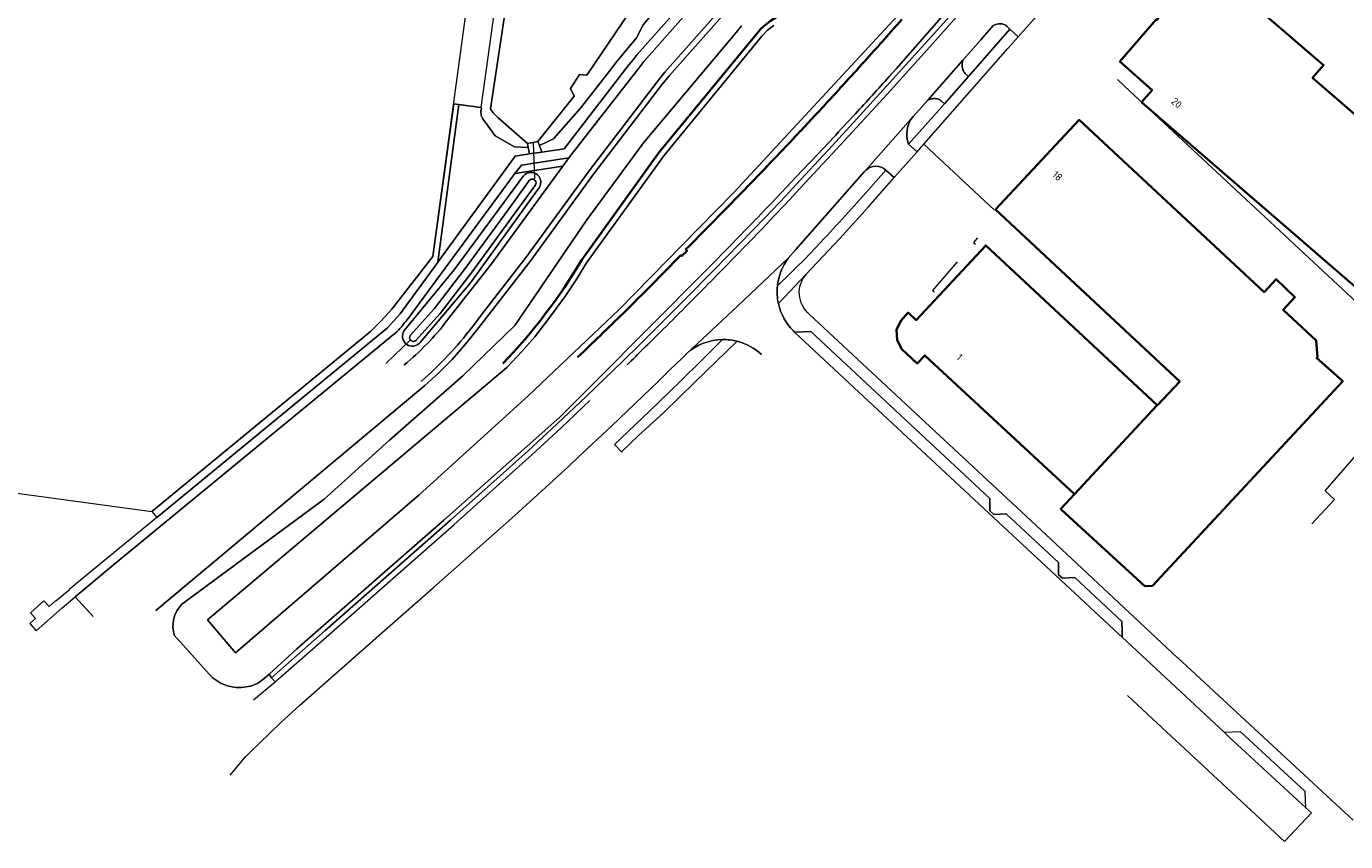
# Model space of a CAD drawing. Extents: x 150256 to 156914, y 461459 to 469481.
# Tile 691 of 731: x 154862 to 155099, y 467584 to 467731. Entities that reach past the tile are written whole.
import ezdxf
from ezdxf.enums import TextEntityAlignment as Align

# ---------------------------------------------------------------- set-up
doc = ezdxf.new("R2010")
doc.units = 0
doc.header["$LTSCALE"] = 0.75
for name, color, linetype, lineweight in [('B-RO-GK-BESCHOEIING-G', 251, 'GK-BESCHOEIING', 35), ('B-RO-GR-GROENVOORZIENING-GV', 251, 'CONTINUOUS', 18), ('B-RO-GR-HAAG-GV', 251, 'CONTINUOUS', 13), ('B-RO-IE-TERREINAFSCHEIDING_KUNSTMATIG_HEKWERK-G', 251, 'IE-TERREINAFSCHEIDING-KUNSTMATIG', 18), ('B-RO-IE-TERREINAFSCHEIDING_KUNSTMATIG_MUUR-G', 251, 'IE-TERREINAFSCHEIDING-KUNSTMATIG-DICHT', 18), ('B-RO-KW-KUNSTWERK_DUIKER-G', 251, 'CONTINUOUS', 18), ('B-RO-OG-BEBOUWING-GV', 6, 'CONTINUOUS', 35), ('B-RO-OG-BEBOUWING-T18', 1, 'CONTINUOUS', 18), ('B-RO-OG-TERREIN_CULTUURSCHEIDING-GV', 251, 'CONTINUOUS', 18), ('B-RO-OG-WATER_GREPPEL-GV', 251, 'CONTINUOUS', 18), ('B-RO-OG-WATER_MEER-GV', 251, 'CONTINUOUS', 18), ('B-RO-OG-WATER_SLOOT-GV', 251, 'CONTINUOUS', 18), ('B-RO-VH-VERHARDING_ASFALT-GV', 251, 'CONTINUOUS', 18), ('B-RO-VH-VERHARDING_BETONSTRAATSTEEN-GV', 251, 'CONTINUOUS', 18), ('B-RO-VH-VERHARDING_TEGEL-GV', 251, 'CONTINUOUS', 18)]:
    doc.layers.add(name, color=color, linetype=linetype, lineweight=lineweight)
doc.styles.add('NLCS-ISO-M200-T18', font='NLCS-ISO.ttf', dxfattribs={"height": 360})
doc.linetypes.add('GK-BESCHOEIING', pattern='A,30,-5,[1,NLCS.SHX,S=1,R=0,X=0,Y=0],-5', length=40)
doc.linetypes.add('IE-TERREINAFSCHEIDING-KUNSTMATIG', pattern='A,4,[82,NLCS.SHX,S=0.75,R=90,X=0,Y=0],4,-2', length=10)
doc.linetypes.add('IE-TERREINAFSCHEIDING-KUNSTMATIG-DICHT', pattern='A,8,-1,[82,NLCS.SHX,S=0.75,R=90,X=0,Y=0],-1', length=10)

msp = doc.modelspace()

# ---------------------------------------------------------------- linework, layer by layer
at = {"layer": 'B-RO-GK-BESCHOEIING-G'}
for points in [[(154998.198, 467733.034, 0.1270262), (154993.132, 467729.513)], [(154998.198, 467733.034, 0.1270262), (154993.132, 467729.513)], [(155012.763, 467724.837, 0.0028814), (155018.973, 467731.811)], [(155012.763, 467724.837, 0.0028814), (155018.973, 467731.811)], [(155005.244, 467716.583, 0.0029822), (155012.763, 467724.837)], [(155005.244, 467716.583, 0.0029822), (155012.763, 467724.837)], [(155000, 467710.954, 0.0028508), (155005.244, 467716.583)], [(155000, 467710.954, 0.0028508), (155005.244, 467716.583)], [(154989.581, 467700.077, 0.0034887), (154998.847, 467709.733)], [(154989.581, 467700.077, 0.0034887), (154998.847, 467709.733)], [(154980.186, 467690.547, 0.0035397), (154989.581, 467700.077)], [(154980.186, 467690.547, 0.0035397), (154989.581, 467700.077)], [(154947.451, 467670.114, 0.0564407), (154961.603, 467688.721)], [(154947.451, 467670.114, 0.0564407), (154961.603, 467688.721)], [(154974.207, 467684.313, 0.0042326), (154979.334, 467689.586)], [(154974.207, 467684.313, 0.0042326), (154979.334, 467689.586)], [(154968.995, 467679.124, 0.004134), (154974.207, 467684.313)], [(154968.995, 467679.124, 0.004134), (154974.207, 467684.313)], [(154960.844, 467671.265, 0.0039984), (154968.995, 467679.124)], [(154960.844, 467671.265, 0.0039984), (154968.995, 467679.124)]]:
    msp.add_lwpolyline(points, format="xyb", dxfattribs=at)
for points in [[(154961.603, 467688.721), (154975.494, 467708.008), (154993.132, 467729.513)], [(154961.603, 467688.721), (154975.494, 467708.008), (154993.132, 467729.513)], [(154998.847, 467709.733), (155000, 467710.954)], [(154998.847, 467709.733), (155000, 467710.954)], [(154961.513, 467688.594), (154961.603, 467688.721)], [(154961.513, 467688.594), (154961.603, 467688.721)], [(154979.334, 467689.586), (154979.558, 467689.431), (154980.467, 467690.352), (154980.186, 467690.547)], [(154979.334, 467689.586), (154979.558, 467689.431), (154980.467, 467690.352), (154980.186, 467690.547)]]:
    msp.add_lwpolyline(points, dxfattribs=at)
at = {"layer": 'B-RO-GR-GROENVOORZIENING-GV'}
msp.add_lwpolyline([(154885.363, 467642.508), (154926.721, 467676.522), (154927.884, 467677.756), (154929.013, 467679.021), (154935.164, 467687.459), (154935.769, 467688.289), (154939.566, 467716.577), (154938.623, 467716.706), (154934.896, 467689.305), (154927.5, 467679.891), (154925.61, 467677.768), (154923.677, 467675.894), (154884.492, 467643.564)], close=True, dxfattribs=at)
msp.add_lwpolyline([(154885.363, 467642.508), (154926.721, 467676.522), (154927.884, 467677.756), (154929.013, 467679.021), (154935.164, 467687.459), (154935.769, 467688.289), (154939.566, 467716.577), (154938.623, 467716.706), (154934.896, 467689.305), (154927.5, 467679.891), (154925.61, 467677.768), (154923.677, 467675.894), (154884.492, 467643.564)], close=True, dxfattribs=at)
at = {"layer": 'B-RO-GR-HAAG-GV'}
msp.add_lwpolyline([(154885.363, 467642.508), (154926.721, 467676.522), (154927.884, 467677.756), (154929.013, 467679.021), (154935.164, 467687.459), (154935.769, 467688.289), (154939.566, 467716.577), (154938.623, 467716.706), (154934.896, 467689.305), (154927.5, 467679.891), (154925.61, 467677.768), (154923.677, 467675.894), (154884.492, 467643.564)], close=True, dxfattribs=at)
msp.add_lwpolyline([(154885.363, 467642.508), (154926.721, 467676.522), (154927.884, 467677.756), (154929.013, 467679.021), (154935.164, 467687.459), (154935.769, 467688.289), (154939.566, 467716.577), (154938.623, 467716.706), (154934.896, 467689.305), (154927.5, 467679.891), (154925.61, 467677.768), (154923.677, 467675.894), (154884.492, 467643.564)], close=True, dxfattribs=at)
at = {"layer": 'B-RO-IE-TERREINAFSCHEIDING_KUNSTMATIG_HEKWERK-G'}
for points in [[(154846.506, 467653.103), (154850.095, 467648.259), (154884.492, 467643.564), (154923.677, 467675.894), (154925.61, 467677.768), (154927.5, 467679.891), (154934.896, 467689.305), (154944.034, 467756.485)], [(154846.506, 467653.103), (154850.095, 467648.259), (154884.492, 467643.564), (154923.677, 467675.894), (154925.61, 467677.768), (154927.5, 467679.891), (154934.896, 467689.305), (154944.034, 467756.485)], [(155092.53, 467641.398), (155096.602, 467645.757), (155094.875, 467647.269), (155113.671, 467668.86), (155059.845, 467718.959), (155057.655, 467721.045)], [(155092.53, 467641.398), (155096.602, 467645.757), (155094.875, 467647.269), (155113.671, 467668.86), (155059.845, 467718.959), (155057.655, 467721.045)], [(154938.575, 467716.713), (154943.493, 467716.036)], [(154938.575, 467716.713), (154943.493, 467716.036)], [(155022.95, 467709.456), (155035.623, 467697.641)], [(155022.95, 467709.456), (155035.623, 467697.641)]]:
    msp.add_lwpolyline(points, dxfattribs=at)
at = {"layer": 'B-RO-IE-TERREINAFSCHEIDING_KUNSTMATIG_MUUR-G'}
for points in [[(155032.567, 467692.664), (155031.858, 467691.833), (155032.174, 467691.546)], [(155032.567, 467692.664), (155031.858, 467691.833), (155032.174, 467691.546)], [(155028.89, 467688.363), (155024.504, 467683.242), (155024.817, 467682.955)], [(155028.89, 467688.363), (155024.504, 467683.242), (155024.817, 467682.955)]]:
    msp.add_lwpolyline(points, dxfattribs=at)
at = {"layer": 'B-RO-KW-KUNSTWERK_DUIKER-G'}
for points in [[(154953.192, 467703.337), (154952.952, 467709.676)], [(154953.192, 467703.337), (154952.952, 467709.676)], [(154926.449, 467670.114), (154930.957, 467674.44)], [(154926.449, 467670.114), (154930.957, 467674.44)]]:
    msp.add_lwpolyline(points, dxfattribs=at)
at = {"layer": 'B-RO-OG-BEBOUWING-GV'}
for points in [[(155061.989, 467717), (155107.62, 467677.523), (155122.909, 467695.198), (155092.657, 467721.365), (155094.622, 467723.643), (155078.952, 467737.137), (155080.077, 467739.134), (155079.937, 467741.009), (155078.919, 467742.554), (155077.216, 467743.373), (155075.359, 467743.221), (155073.861, 467742.178), (155071.614, 467739.602), (155071.567, 467739.639), (155064.736, 467731.742), (155064.62, 467731.842), (155058.085, 467724.276), (155063.867, 467719.17)], [(155061.989, 467717), (155107.62, 467677.523), (155122.909, 467695.198), (155092.657, 467721.365), (155094.622, 467723.643), (155078.952, 467737.137), (155080.077, 467739.134), (155079.937, 467741.009), (155078.919, 467742.554), (155077.216, 467743.373), (155075.359, 467743.221), (155073.861, 467742.178), (155071.614, 467739.602), (155071.567, 467739.639), (155064.736, 467731.742), (155064.62, 467731.842), (155058.085, 467724.276), (155063.867, 467719.17)], [(155035.809, 467697.726), (155068.823, 467666.919), (155064.827, 467662.635), (155064.79, 467662.67), (155049.925, 467646.686), (155047.495, 467644.083), (155047.577, 467644.006), (155047.551, 467643.979), (155062.576, 467630.193), (155063.954, 467630.274), (155098.069, 467666.943), (155093.36, 467671.124), (155093.513, 467671.288), (155093.259, 467674.281), (155087.354, 467679.748), (155089.487, 467682.051), (155086.085, 467685.236), (155083.946, 467682.939), (155050.795, 467713.817)], [(155035.809, 467697.726), (155068.823, 467666.919), (155064.827, 467662.635), (155064.79, 467662.67), (155049.925, 467646.686), (155047.495, 467644.083), (155047.577, 467644.006), (155047.551, 467643.979), (155062.576, 467630.193), (155063.954, 467630.274), (155098.069, 467666.943), (155093.36, 467671.124), (155093.513, 467671.288), (155093.259, 467674.281), (155087.354, 467679.748), (155089.487, 467682.051), (155086.085, 467685.236), (155083.946, 467682.939), (155050.795, 467713.817)], [(155049.925, 467646.686), (155064.79, 467662.67), (155034.039, 467691.313), (155021.581, 467677.908), (155020.132, 467679.256), (155018.784, 467677.812), (155018.055, 467676.153), (155018.148, 467674.306), (155018.994, 467672.723), (155021.762, 467670.152), (155023.105, 467671.589)], [(155049.925, 467646.686), (155064.79, 467662.67), (155034.039, 467691.313), (155021.581, 467677.908), (155020.132, 467679.256), (155018.784, 467677.812), (155018.055, 467676.153), (155018.148, 467674.306), (155018.994, 467672.723), (155021.762, 467670.152), (155023.105, 467671.589)]]:
    msp.add_lwpolyline(points, close=True, dxfattribs=at)
at = {"layer": 'B-RO-OG-TERREIN_CULTUURSCHEIDING-GV'}
for points in [[(155101.789, 467819.432), (155075.326, 467788.629), (155056.781, 467767.287), (155051.703, 467761.469), (155037.238, 467744.95), (155017.978, 467722.989), (155016.739, 467721.595)], [(155101.789, 467819.432), (155075.326, 467788.629), (155056.781, 467767.287), (155051.703, 467761.469), (155037.238, 467744.95), (155017.978, 467722.989), (155016.739, 467721.595)], [(154885.214, 467625.813), (154933.448, 467666.167), (154935.881, 467668.383), (154938.327, 467670.879), (154940.647, 467673.505), (154942.703, 467676.027), (154952.439, 467688.595), (154963.689, 467704.111), (154975.908, 467720.028), (154977.273, 467721.709), (154978.678, 467723.36), (155004.54, 467752.485), (155012.01, 467761.043), (155024.531, 467774.937), (155024.44, 467775.018), (155032.896, 467784.567)], [(154885.214, 467625.813), (154933.448, 467666.167), (154935.881, 467668.383), (154938.327, 467670.879), (154940.647, 467673.505), (154942.703, 467676.027), (154952.439, 467688.595), (154963.689, 467704.111), (154975.908, 467720.028), (154977.273, 467721.709), (154978.678, 467723.36), (155004.54, 467752.485), (155012.01, 467761.043), (155024.531, 467774.937), (155024.44, 467775.018), (155032.896, 467784.567)], [(155031.966, 467785.022), (155007.312, 467757.191), (154977.923, 467724.016), (154976.504, 467722.348), (154975.123, 467720.648), (154962.887, 467704.709), (154951.639, 467689.195), (154944.172, 467679.556), (154941.92, 467676.649)], [(155031.966, 467785.022), (155007.312, 467757.191), (154977.923, 467724.016), (154976.504, 467722.348), (154975.123, 467720.648), (154962.887, 467704.709), (154951.639, 467689.195), (154944.172, 467679.556), (154941.92, 467676.649)], [(155025.998, 467774.779), (155025.75, 467773.888), (155018.732, 467765.226), (155008.097, 467753.222), (155003.255, 467750.1), (155004.54, 467752.485), (154978.678, 467723.36), (154977.273, 467721.709), (154975.908, 467720.028), (154963.689, 467704.111), (154952.439, 467688.595), (154942.703, 467676.027), (154940.647, 467673.505), (154938.327, 467670.879), (154935.881, 467668.383), (154933.448, 467666.167), (154885.214, 467625.813)], [(155025.998, 467774.779), (155025.75, 467773.888), (155018.732, 467765.226), (155008.097, 467753.222), (155003.255, 467750.1), (155004.54, 467752.485), (154978.678, 467723.36), (154977.273, 467721.709), (154975.908, 467720.028), (154963.689, 467704.111), (154952.439, 467688.595), (154942.703, 467676.027), (154940.647, 467673.505), (154938.327, 467670.879), (154935.881, 467668.383), (154933.448, 467666.167), (154885.214, 467625.813)], [(154987.641, 467690.672), (154984.887, 467687.869), (154972.618, 467675.503), (154965.152, 467668.006), (154957.672, 467660.523), (154936.869, 467642.047), (154910.463, 467618.952), (154905.523, 467614.402), (154905.967, 467613.787), (154915.579, 467622.239), (154926.458, 467631.817), (154938.056, 467642.009), (154951.951, 467654.494), (154957.184, 467659.33), (154962.368, 467664.221), (154965.711, 467667.421), (154969.036, 467670.638), (154971.974, 467673.511), (154974.896, 467676.401), (154980.078, 467681.584), (154985.23, 467686.797), (154989.897, 467691.575), (154994.534, 467696.383), (154998.162, 467700.215), (154999.268, 467701.4), (155006.486, 467709.166), (155010.92, 467713.985), (155016.25, 467719.837), (155024.254, 467728.702), (155028.592, 467733.569)], [(154987.641, 467690.672), (154984.887, 467687.869), (154972.618, 467675.503), (154965.152, 467668.006), (154957.672, 467660.523), (154936.869, 467642.047), (154910.463, 467618.952), (154905.523, 467614.402), (154905.967, 467613.787), (154915.579, 467622.239), (154926.458, 467631.817), (154938.056, 467642.009), (154951.951, 467654.494), (154957.184, 467659.33), (154962.368, 467664.221), (154965.711, 467667.421), (154969.036, 467670.638), (154971.974, 467673.511), (154974.896, 467676.401), (154980.078, 467681.584), (154985.23, 467686.797), (154989.897, 467691.575), (154994.534, 467696.383), (154998.162, 467700.215), (154999.268, 467701.4), (155006.486, 467709.166), (155010.92, 467713.985), (155016.25, 467719.837), (155024.254, 467728.702), (155028.592, 467733.569)], [(155028.592, 467733.569), (155024.254, 467728.702), (155016.25, 467719.837), (155010.92, 467713.985), (155006.486, 467709.166), (154999.268, 467701.4), (154998.162, 467700.215), (154994.534, 467696.383), (154989.897, 467691.575), (154985.23, 467686.797), (154980.078, 467681.584), (154974.896, 467676.401), (154971.974, 467673.511), (154969.036, 467670.638), (154965.711, 467667.421), (154962.368, 467664.221), (154957.184, 467659.33), (154951.951, 467654.494), (154938.056, 467642.009), (154926.458, 467631.817), (154915.579, 467622.239), (154905.967, 467613.787), (154906.615, 467613.025), (154906.99, 467613.354), (154907.161, 467613.505), (154916.24, 467621.488), (154938.72, 467641.261), (154952.625, 467653.755), (154957.866, 467658.599), (154963.057, 467663.496)], [(155028.592, 467733.569), (155024.254, 467728.702), (155016.25, 467719.837), (155010.92, 467713.985), (155006.486, 467709.166), (154999.268, 467701.4), (154998.162, 467700.215), (154994.534, 467696.383), (154989.897, 467691.575), (154985.23, 467686.797), (154980.078, 467681.584), (154974.896, 467676.401), (154971.974, 467673.511), (154969.036, 467670.638), (154965.711, 467667.421), (154962.368, 467664.221), (154957.184, 467659.33), (154951.951, 467654.494), (154938.056, 467642.009), (154926.458, 467631.817), (154915.579, 467622.239), (154905.967, 467613.787), (154906.615, 467613.025), (154906.99, 467613.354), (154907.161, 467613.505), (154916.24, 467621.488), (154938.72, 467641.261), (154952.625, 467653.755), (154957.866, 467658.599), (154963.057, 467663.496)], [(154995.257, 467695.692), (154998.891, 467699.53), (155000, 467700.718), (155007.22, 467708.487), (155011.658, 467713.31), (155016.991, 467719.165), (155024.998, 467728.034), (155029.341, 467732.907)], [(154995.257, 467695.692), (154998.891, 467699.53), (155000, 467700.718), (155007.22, 467708.487), (155011.658, 467713.31), (155016.991, 467719.165), (155024.998, 467728.034), (155029.341, 467732.907)], [(154902.705, 467609.808), (154906.615, 467613.025), (154905.967, 467613.787), (154905.523, 467614.402), (154904.637, 467613.652), (154903.453, 467612.774), (154902.203, 467612.294), (154900.54, 467612.052), (154899.524, 467612.029), (154898.258, 467612.294), (154896.942, 467612.724), (154895.316, 467613.801), (154888.502, 467621.389), (154888.278, 467622.827), (154888.344, 467624.119), (154888.58, 467624.9), (154888.969, 467625.808), (154889.791, 467626.917), (154890.767, 467627.648), (154895.798, 467631.357), (154915.365, 467645.782), (154927.121, 467656.36), (154940.248, 467667.904), (154949.558, 467676.944), (154962.518, 467695.893), (154972.64, 467709.708), (154989.25, 467729.491), (154990.219, 467730.685)], [(154902.705, 467609.808), (154906.615, 467613.025), (154905.967, 467613.787), (154905.523, 467614.402), (154904.637, 467613.652), (154903.453, 467612.774), (154902.203, 467612.294), (154900.54, 467612.052), (154899.524, 467612.029), (154898.258, 467612.294), (154896.942, 467612.724), (154895.316, 467613.801), (154888.502, 467621.389), (154888.278, 467622.827), (154888.344, 467624.119), (154888.58, 467624.9), (154888.969, 467625.808), (154889.791, 467626.917), (154890.767, 467627.648), (154895.798, 467631.357), (154915.365, 467645.782), (154927.121, 467656.36), (154940.248, 467667.904), (154949.558, 467676.944), (154962.518, 467695.893), (154972.64, 467709.708), (154989.25, 467729.491), (154990.219, 467730.685)], [(155033.174, 467728.187), (155029.939, 467724.518), (155029.828, 467723.934), (155029.808, 467723.742), (155029.805, 467723.55), (155029.818, 467723.358), (155029.847, 467723.168), (155029.893, 467722.981), (155029.953, 467722.799), (155030.03, 467722.622), (155030.121, 467722.453), (155030.226, 467722.292), (155030.344, 467722.14), (155030.925, 467721.586), (155038.372, 467730.063), (155037.856, 467730.587)], [(155033.174, 467728.187), (155029.939, 467724.518), (155029.828, 467723.934), (155029.808, 467723.742), (155029.805, 467723.55), (155029.818, 467723.358), (155029.847, 467723.168), (155029.893, 467722.981), (155029.953, 467722.799), (155030.03, 467722.622), (155030.121, 467722.453), (155030.226, 467722.292), (155030.344, 467722.14), (155030.925, 467721.586), (155038.372, 467730.063), (155037.856, 467730.587)], [(155035.388, 467730.726), (155033.174, 467728.187)], [(155035.388, 467730.726), (155033.174, 467728.187)], [(155020.196, 467709.447), (155026.617, 467716.712), (155026.037, 467717.266), (155025.882, 467717.364), (155025.718, 467717.448), (155025.548, 467717.517), (155025.373, 467717.572), (155025.193, 467717.611), (155025.011, 467717.635), (155024.828, 467717.643), (155024.644, 467717.635), (155024.462, 467717.611), (155024.283, 467717.572), (155023.634, 467717.369)], [(155020.196, 467709.447), (155026.617, 467716.712), (155026.037, 467717.266), (155025.882, 467717.364), (155025.718, 467717.448), (155025.548, 467717.517), (155025.373, 467717.572), (155025.193, 467717.611), (155025.011, 467717.635), (155024.828, 467717.643), (155024.644, 467717.635), (155024.462, 467717.611), (155024.283, 467717.572), (155023.634, 467717.369)], [(155023.634, 467717.369), (155021.021, 467714.406)], [(155023.634, 467717.369), (155021.021, 467714.406)], [(154937.475, 467677.894), (154940.969, 467682.366), (154945.392, 467688.028), (154958.182, 467705.503), (154949.598, 467704.215), (154936.422, 467686.354), (154930.248, 467677.985)], [(154937.475, 467677.894), (154940.969, 467682.366), (154945.392, 467688.028), (154958.182, 467705.503), (154949.598, 467704.215), (154936.422, 467686.354), (154930.248, 467677.985)], [(155002.549, 467706.221), (155000, 467703.521), (154995.709, 467699.019)], [(155002.549, 467706.221), (155000, 467703.521), (154995.709, 467699.019)], [(154929.807, 467676.096), (154938.699, 467686.959), (154951.111, 467703.757)], [(154929.807, 467676.096), (154938.699, 467686.959), (154951.111, 467703.757)], [(155012.246, 467704.483), (155000, 467690.59), (154998.615, 467689.005)], [(155012.246, 467704.483), (155000, 467690.59), (154998.615, 467689.005)], [(155008.895, 467696.684), (155012.543, 467700.727), (155016.138, 467704.817)], [(155008.895, 467696.684), (155012.543, 467700.727), (155016.138, 467704.817)], [(155012.52, 467704.791), (155012.507, 467704.776)], [(155012.52, 467704.791), (155012.507, 467704.776)], [(154953.993, 467701.747), (154941.626, 467684.612), (154932.603, 467673.903)], [(154953.993, 467701.747), (154941.626, 467684.612), (154932.603, 467673.903)], [(154996.679, 467684.043), (154999.107, 467686.395), (155000, 467687.281), (155001.504, 467688.804), (155004.447, 467691.88)], [(154996.679, 467684.043), (154999.107, 467686.395), (155000, 467687.281), (155001.504, 467688.804), (155004.447, 467691.88)], [(154984.79, 467684.924), (154985.943, 467686.096)], [(154984.79, 467684.924), (154985.943, 467686.096)], [(154928.148, 467675.552), (154877.617, 467634.024), (154870.722, 467628.294), (154873.968, 467624.751)], [(154928.148, 467675.552), (154877.617, 467634.024), (154870.722, 467628.294), (154873.968, 467624.751)], [(154967.466, 467655.631), (154971.096, 467659.073), (154973.821, 467661.638), (154979.317, 467666.98), (154983.089, 467670.697), (154986.822, 467674.429)], [(154967.466, 467655.631), (154971.096, 467659.073), (154973.821, 467661.638), (154979.317, 467666.98), (154983.089, 467670.697), (154986.822, 467674.429)]]:
    msp.add_lwpolyline(points, dxfattribs=at)
for points in [[(154981.467, 467741.482), (154972.598, 467730.855), (154971.426, 467728.554), (154967.87, 467724.287), (154966.072, 467721.986), (154961.344, 467715.92), (154956.492, 467710.44), (154953.982, 467709.226), (154954.428, 467708.036), (154958.45, 467708.638), (154970.019, 467723.672), (154970.783, 467724.586), (154971.497, 467725.541), (154982.166, 467737.571), (154981.417, 467738.233), (154993.298, 467751.683), (154992.71, 467752.081), (154991.247, 467750.428), (154984.011, 467742.48), (154982.892, 467743.307)], [(154981.467, 467741.482), (154972.598, 467730.855), (154971.426, 467728.554), (154967.87, 467724.287), (154966.072, 467721.986), (154961.344, 467715.92), (154956.492, 467710.44), (154953.982, 467709.226), (154954.428, 467708.036), (154958.45, 467708.638), (154970.019, 467723.672), (154970.783, 467724.586), (154971.497, 467725.541), (154982.166, 467737.571), (154981.417, 467738.233), (154993.298, 467751.683), (154992.71, 467752.081), (154991.247, 467750.428), (154984.011, 467742.48), (154982.892, 467743.307)], [(154943.493, 467716.036), (154939.566, 467716.577), (154935.769, 467688.289), (154949.64, 467707.32), (154952.205, 467707.704), (154951.986, 467708.874), (154949.505, 467708.975), (154946.075, 467710.941), (154943.859, 467713.995), (154943.57, 467714.616), (154943.481, 467715.317), (154943.582, 467715.938)], [(154943.493, 467716.036), (154939.566, 467716.577), (154935.769, 467688.289), (154949.64, 467707.32), (154952.205, 467707.704), (154951.986, 467708.874), (154949.505, 467708.975), (154946.075, 467710.941), (154943.859, 467713.995), (154943.57, 467714.616), (154943.481, 467715.317), (154943.582, 467715.938)], [(154958.182, 467705.503), (154959.286, 467707), (154950.766, 467705.721), (154949.598, 467704.215)], [(154958.182, 467705.503), (154959.286, 467707), (154950.766, 467705.721), (154949.598, 467704.215)]]:
    msp.add_lwpolyline(points, close=True, dxfattribs=at)
for points in [[(155037.856, 467730.587, 0.3342682), (155035.388, 467730.726)], [(155037.856, 467730.587, 0.3342682), (155035.388, 467730.726)], [(155016.739, 467721.595, -0.0032184), (155010.657, 467714.922)], [(155016.739, 467721.595, -0.0032184), (155010.657, 467714.922)], [(155010.657, 467714.922, -0.0023194), (155002.549, 467706.221)], [(155010.657, 467714.922, -0.0023194), (155002.549, 467706.221)], [(155021.021, 467714.406, 0.2793093), (155020.196, 467709.447)], [(155021.021, 467714.406, 0.2793093), (155020.196, 467709.447)], [(155016.138, 467704.817, 0.3980093), (155012.52, 467704.791)], [(155016.138, 467704.817, 0.3980093), (155012.52, 467704.791)], [(154951.111, 467703.757, -0.4285714), (154953.652, 467703.974)], [(154951.111, 467703.757, -0.4285714), (154953.652, 467703.974)], [(154953.652, 467703.974, -0.3614552), (154953.993, 467701.747)], [(154953.652, 467703.974, -0.3614552), (154953.993, 467701.747)], [(155012.507, 467704.776, 0.0395793), (155012.246, 467704.483)], [(155012.507, 467704.776, 0.0395793), (155012.246, 467704.483)], [(154995.709, 467699.019, -0.0021326), (154987.641, 467690.672)], [(154995.709, 467699.019, -0.0021326), (154987.641, 467690.672)], [(154985.943, 467686.096, 0.0031722), (154995.257, 467695.692)], [(154985.943, 467686.096, 0.0031722), (154995.257, 467695.692)], [(155004.447, 467691.88, 0.0036778), (155008.895, 467696.684)], [(155004.447, 467691.88, 0.0036778), (155008.895, 467696.684)], [(154998.615, 467689.005, 0.1362523), (154996.679, 467684.043)], [(154998.615, 467689.005, 0.1362523), (154996.679, 467684.043)], [(154975.601, 467675.692, 0.0025513), (154984.79, 467684.924)], [(154975.601, 467675.692, 0.0025513), (154984.79, 467684.924)], [(154930.248, 467677.985, -0.0483271), (154928.148, 467675.552)], [(154930.248, 467677.985, -0.0483271), (154928.148, 467675.552)], [(154929.726, 467669.89, 0.060498), (154937.475, 467677.894)], [(154929.726, 467669.89, 0.060498), (154937.475, 467677.894)], [(154930.204, 467673.556, -0.4279589), (154929.807, 467676.096)], [(154930.204, 467673.556, -0.4279589), (154929.807, 467676.096)], [(154941.92, 467676.649, -0.0493168), (154932.79, 467666.921)], [(154941.92, 467676.649, -0.0493168), (154932.79, 467666.921)], [(154969.733, 467669.921, 0.0028358), (154975.601, 467675.692)], [(154969.733, 467669.921, 0.0028358), (154975.601, 467675.692)], [(154986.822, 467674.429, 0.1774205), (154980.429, 467671.947)], [(154986.822, 467674.429, 0.1774205), (154980.429, 467671.947)], [(154932.603, 467673.903, -0.3939326), (154930.204, 467673.556)], [(154932.603, 467673.903, -0.3939326), (154930.204, 467673.556)]]:
    msp.add_lwpolyline(points, format="xyb", dxfattribs=at)
at = {"layer": 'B-RO-OG-WATER_GREPPEL-GV'}
for points in [[(154952.064, 467702.792), (154948.361, 467697.704), (154940.855, 467687.383), (154935.158, 467679.98), (154930.83, 467675.162)], [(154952.064, 467702.792), (154948.361, 467697.704), (154940.855, 467687.383), (154935.158, 467679.98), (154930.83, 467675.162)], [(154931.85, 467674.246), (154936.213, 467679.103), (154941.952, 467686.562), (154949.469, 467696.898), (154953.172, 467701.985)], [(154931.85, 467674.246), (154936.213, 467679.103), (154941.952, 467686.562), (154949.469, 467696.898), (154953.172, 467701.985)]]:
    msp.add_lwpolyline(points, dxfattribs=at)
for points in [[(154953.172, 467701.985, 1.2233969), (154952.064, 467702.792)], [(154953.172, 467701.985, 1.2233969), (154952.064, 467702.792)], [(154930.83, 467675.162, 0.8638124), (154931.85, 467674.246)], [(154930.83, 467675.162, 0.8638124), (154931.85, 467674.246)]]:
    msp.add_lwpolyline(points, format="xyb", dxfattribs=at)
at = {"layer": 'B-RO-OG-WATER_MEER-GV'}
for points in [[(154951.76, 467759.062), (154945.225, 467715.798), (154945.272, 467715.693)], [(154951.76, 467759.062), (154945.225, 467715.798), (154945.272, 467715.693)], [(154946.593, 467714.216), (154951.856, 467709.569), (154953.723, 467709.918), (154960.215, 467718.095), (154959.587, 467719.476), (154961.177, 467721.986), (154962.474, 467721.819), (154970.255, 467733.323)], [(154946.593, 467714.216), (154951.856, 467709.569), (154953.723, 467709.918), (154960.215, 467718.095), (154959.587, 467719.476), (154961.177, 467721.986), (154962.474, 467721.819), (154970.255, 467733.323)]]:
    msp.add_lwpolyline(points, dxfattribs=at)
msp.add_lwpolyline([(154945.272, 467715.693, 0.0793349), (154946.593, 467714.216)], format="xyb", dxfattribs=at)
msp.add_lwpolyline([(154945.272, 467715.693, 0.0793349), (154946.593, 467714.216)], format="xyb", dxfattribs=at)
at = {"layer": 'B-RO-OG-WATER_SLOOT-GV'}
for points in [[(155016.739, 467721.595), (155017.978, 467722.989), (155037.238, 467744.95), (155051.703, 467761.469), (155056.781, 467767.287), (155075.326, 467788.629), (155101.789, 467819.432)], [(155016.739, 467721.595), (155017.978, 467722.989), (155037.238, 467744.95), (155051.703, 467761.469), (155056.781, 467767.287), (155075.326, 467788.629), (155101.789, 467819.432)], [(154949.518, 467759.575), (154943.493, 467716.036), (154943.582, 467715.938), (154943.481, 467715.317), (154943.57, 467714.616), (154943.859, 467713.995), (154946.075, 467710.941), (154949.505, 467708.975), (154951.986, 467708.874)], [(154949.518, 467759.575), (154943.493, 467716.036), (154943.582, 467715.938), (154943.481, 467715.317), (154943.57, 467714.616), (154943.859, 467713.995), (154946.075, 467710.941), (154949.505, 467708.975), (154951.986, 467708.874)], [(154945.272, 467715.693), (154945.225, 467715.798), (154951.76, 467759.062)], [(154945.272, 467715.693), (154945.225, 467715.798), (154951.76, 467759.062)], [(154996.006, 467730.768), (154994.925, 467729.921), (154993.878, 467728.846), (154976.287, 467707.398), (154962.437, 467688.168), (154960.717, 467685.342), (154958.682, 467682.284), (154955.85, 467678.415), (154953.144, 467674.945), (154950.853, 467672.302), (154948.142, 467669.388), (154894.474, 467624.186), (154899.466, 467618.25), (154932.418, 467646.555), (154951.894, 467664.278), (154968.301, 467679.844), (154979.474, 467691.249), (154988.869, 467700.779), (155018.221, 467732.47)], [(155018.221, 467732.47), (154988.869, 467700.779), (154979.474, 467691.249), (154968.301, 467679.844), (154951.894, 467664.278), (154932.418, 467646.555), (154899.466, 467618.25), (154894.474, 467624.186), (154948.142, 467669.388), (154950.853, 467672.302), (154953.144, 467674.945), (154955.85, 467678.415), (154958.682, 467682.284), (154960.717, 467685.342), (154962.437, 467688.168), (154976.287, 467707.398), (154993.878, 467728.846), (154994.925, 467729.921), (154996.006, 467730.768)], [(154996.006, 467730.768), (154994.925, 467729.921), (154993.878, 467728.846), (154976.287, 467707.398), (154962.437, 467688.168), (154960.717, 467685.342), (154958.682, 467682.284), (154955.85, 467678.415), (154953.144, 467674.945), (154950.853, 467672.302), (154948.142, 467669.388), (154894.474, 467624.186), (154899.466, 467618.25), (154932.418, 467646.555), (154951.894, 467664.278), (154968.301, 467679.844), (154979.474, 467691.249), (154988.869, 467700.779), (155018.221, 467732.47)], [(155018.221, 467732.47), (154988.869, 467700.779), (154979.474, 467691.249), (154968.301, 467679.844), (154951.894, 467664.278), (154932.418, 467646.555), (154899.466, 467618.25), (154894.474, 467624.186), (154948.142, 467669.388), (154950.853, 467672.302), (154953.144, 467674.945), (154955.85, 467678.415), (154958.682, 467682.284), (154960.717, 467685.342), (154962.437, 467688.168), (154976.287, 467707.398), (154993.878, 467728.846), (154994.925, 467729.921), (154996.006, 467730.768)], [(154990.219, 467730.685), (154989.25, 467729.491), (154972.64, 467709.708), (154962.518, 467695.893), (154949.558, 467676.944), (154940.248, 467667.904), (154927.121, 467656.36), (154915.365, 467645.782), (154895.798, 467631.357), (154890.767, 467627.648), (154889.791, 467626.917), (154888.969, 467625.808), (154888.58, 467624.9), (154888.344, 467624.119), (154888.278, 467622.827), (154888.502, 467621.389), (154895.316, 467613.801), (154896.942, 467612.724), (154898.258, 467612.294), (154899.524, 467612.029), (154900.54, 467612.052), (154902.203, 467612.294), (154903.453, 467612.774), (154904.637, 467613.652), (154905.523, 467614.402), (154910.463, 467618.952), (154936.869, 467642.047), (154957.672, 467660.523), (154965.152, 467668.006), (154972.618, 467675.503), (154984.887, 467687.869), (154987.641, 467690.672)], [(154990.219, 467730.685), (154989.25, 467729.491), (154972.64, 467709.708), (154962.518, 467695.893), (154949.558, 467676.944), (154940.248, 467667.904), (154927.121, 467656.36), (154915.365, 467645.782), (154895.798, 467631.357), (154890.767, 467627.648), (154889.791, 467626.917), (154888.969, 467625.808), (154888.58, 467624.9), (154888.344, 467624.119), (154888.278, 467622.827), (154888.502, 467621.389), (154895.316, 467613.801), (154896.942, 467612.724), (154898.258, 467612.294), (154899.524, 467612.029), (154900.54, 467612.052), (154902.203, 467612.294), (154903.453, 467612.774), (154904.637, 467613.652), (154905.523, 467614.402), (154910.463, 467618.952), (154936.869, 467642.047), (154957.672, 467660.523), (154965.152, 467668.006), (154972.618, 467675.503), (154984.887, 467687.869), (154987.641, 467690.672)], [(154961.521, 467688.589), (154961.603, 467688.721), (154975.494, 467708.008), (154993.132, 467729.513)], [(154993.132, 467729.513), (154975.494, 467708.008), (154961.603, 467688.721), (154961.521, 467688.589)], [(154961.521, 467688.589), (154961.603, 467688.721), (154975.494, 467708.008), (154993.132, 467729.513)], [(154993.132, 467729.513), (154975.494, 467708.008), (154961.603, 467688.721), (154961.521, 467688.589)], [(154951.986, 467708.874), (154951.856, 467709.569), (154946.593, 467714.216)], [(154951.986, 467708.874), (154951.856, 467709.569), (154946.593, 467714.216)], [(155000, 467710.954), (154998.847, 467709.733)], [(154998.847, 467709.733), (155000, 467710.954)], [(155000, 467710.954), (154998.847, 467709.733)], [(154998.847, 467709.733), (155000, 467710.954)], [(154995.709, 467699.019), (155000, 467703.521), (155002.549, 467706.221)], [(154995.709, 467699.019), (155000, 467703.521), (155002.549, 467706.221)], [(154951.111, 467703.757), (154938.699, 467686.959), (154929.807, 467676.096)], [(154951.111, 467703.757), (154938.699, 467686.959), (154929.807, 467676.096)], [(154930.83, 467675.162), (154935.158, 467679.98), (154940.855, 467687.383), (154948.361, 467697.704), (154952.064, 467702.792)], [(154930.83, 467675.162), (154935.158, 467679.98), (154940.855, 467687.383), (154948.361, 467697.704), (154952.064, 467702.792)], [(154953.172, 467701.985), (154949.469, 467696.898), (154941.952, 467686.562), (154936.213, 467679.103), (154931.85, 467674.246)], [(154953.172, 467701.985), (154949.469, 467696.898), (154941.952, 467686.562), (154936.213, 467679.103), (154931.85, 467674.246)], [(154932.603, 467673.903), (154941.626, 467684.612), (154953.993, 467701.747)], [(154932.603, 467673.903), (154941.626, 467684.612), (154953.993, 467701.747)], [(154980.186, 467690.547), (154980.467, 467690.352), (154979.558, 467689.431), (154979.334, 467689.586)], [(154979.334, 467689.586), (154979.558, 467689.431), (154980.467, 467690.352), (154980.186, 467690.547)], [(154980.186, 467690.547), (154980.467, 467690.352), (154979.558, 467689.431), (154979.334, 467689.586)], [(154979.334, 467689.586), (154979.558, 467689.431), (154980.467, 467690.352), (154980.186, 467690.547)]]:
    msp.add_lwpolyline(points, dxfattribs=at)
for points in [[(154953.723, 467709.918), (154953.982, 467709.226), (154956.492, 467710.44), (154961.344, 467715.92), (154966.072, 467721.986), (154967.87, 467724.287), (154971.426, 467728.554), (154972.598, 467730.855), (154981.467, 467741.482), (154977.601, 467741.518), (154976.656, 467739.933), (154977.795, 467739.138), (154977.032, 467738.177), (154976.028, 467738.888), (154971.594, 467733.533), (154970.255, 467733.323), (154962.474, 467721.819), (154961.177, 467721.986), (154959.587, 467719.476), (154960.215, 467718.095)], [(154953.723, 467709.918), (154953.982, 467709.226), (154956.492, 467710.44), (154961.344, 467715.92), (154966.072, 467721.986), (154967.87, 467724.287), (154971.426, 467728.554), (154972.598, 467730.855), (154981.467, 467741.482), (154977.601, 467741.518), (154976.656, 467739.933), (154977.795, 467739.138), (154977.032, 467738.177), (154976.028, 467738.888), (154971.594, 467733.533), (154970.255, 467733.323), (154962.474, 467721.819), (154961.177, 467721.986), (154959.587, 467719.476), (154960.215, 467718.095)], [(154951.856, 467709.569), (154951.986, 467708.874), (154952.205, 467707.704), (154954.428, 467708.036), (154953.982, 467709.226), (154953.723, 467709.918)], [(154951.856, 467709.569), (154951.986, 467708.874), (154952.205, 467707.704), (154954.428, 467708.036), (154953.982, 467709.226), (154953.723, 467709.918)]]:
    msp.add_lwpolyline(points, close=True, dxfattribs=at)
for points in [[(154993.132, 467729.513, -0.1270262), (154998.198, 467733.034)], [(154998.198, 467733.034, 0.1270262), (154993.132, 467729.513)], [(154993.132, 467729.513, -0.1270262), (154998.198, 467733.034)], [(154998.198, 467733.034, 0.1270262), (154993.132, 467729.513)], [(155018.973, 467731.811, -0.0028814), (155012.763, 467724.837)], [(155012.763, 467724.837, 0.0028814), (155018.973, 467731.811)], [(155018.973, 467731.811, -0.0028814), (155012.763, 467724.837)], [(155012.763, 467724.837, 0.0028814), (155018.973, 467731.811)], [(155012.763, 467724.837, -0.0029822), (155005.244, 467716.583)], [(155005.244, 467716.583, 0.0029822), (155012.763, 467724.837)], [(155012.763, 467724.837, -0.0029822), (155005.244, 467716.583)], [(155005.244, 467716.583, 0.0029822), (155012.763, 467724.837)], [(155010.657, 467714.922, 0.0032184), (155016.739, 467721.595)], [(155010.657, 467714.922, 0.0032184), (155016.739, 467721.595)], [(154946.593, 467714.216, -0.0793349), (154945.272, 467715.693)], [(154946.593, 467714.216, -0.0793349), (154945.272, 467715.693)], [(155005.244, 467716.583, -0.0028508), (155000, 467710.954)], [(155000, 467710.954, 0.0028508), (155005.244, 467716.583)], [(155005.244, 467716.583, -0.0028508), (155000, 467710.954)], [(155000, 467710.954, 0.0028508), (155005.244, 467716.583)], [(155002.549, 467706.221, 0.0023194), (155010.657, 467714.922)], [(155002.549, 467706.221, 0.0023194), (155010.657, 467714.922)], [(154998.847, 467709.733, -0.0034887), (154989.581, 467700.077)], [(154989.581, 467700.077, 0.0034887), (154998.847, 467709.733)], [(154998.847, 467709.733, -0.0034887), (154989.581, 467700.077)], [(154989.581, 467700.077, 0.0034887), (154998.847, 467709.733)], [(154953.652, 467703.974, 0.4285714), (154951.111, 467703.757)], [(154953.652, 467703.974, 0.4285714), (154951.111, 467703.757)], [(154952.064, 467702.792, -1.2233969), (154953.172, 467701.985)], [(154952.064, 467702.792, -1.2233969), (154953.172, 467701.985)], [(154953.993, 467701.747, 0.3614552), (154953.652, 467703.974)], [(154953.993, 467701.747, 0.3614552), (154953.652, 467703.974)], [(154989.581, 467700.077, -0.0035397), (154980.186, 467690.547)], [(154980.186, 467690.547, 0.0035397), (154989.581, 467700.077)], [(154989.581, 467700.077, -0.0035397), (154980.186, 467690.547)], [(154980.186, 467690.547, 0.0035397), (154989.581, 467700.077)], [(154987.641, 467690.672, 0.0021326), (154995.709, 467699.019)], [(154987.641, 467690.672, 0.0021326), (154995.709, 467699.019)], [(154947.451, 467670.114, 0.0560761), (154961.521, 467688.589)], [(154961.521, 467688.589, -0.0560761), (154947.451, 467670.114)], [(154947.451, 467670.114, 0.0560761), (154961.521, 467688.589)], [(154961.521, 467688.589, -0.0560761), (154947.451, 467670.114)], [(154979.334, 467689.586, -0.0042326), (154974.207, 467684.313)], [(154974.207, 467684.313, 0.0042326), (154979.334, 467689.586)], [(154979.334, 467689.586, -0.0042326), (154974.207, 467684.313)], [(154974.207, 467684.313, 0.0042326), (154979.334, 467689.586)], [(154974.207, 467684.313, -0.004134), (154968.995, 467679.124)], [(154968.995, 467679.124, 0.004134), (154974.207, 467684.313)], [(154974.207, 467684.313, -0.004134), (154968.995, 467679.124)], [(154968.995, 467679.124, 0.004134), (154974.207, 467684.313)], [(154968.995, 467679.124, -0.0039984), (154960.844, 467671.265)], [(154960.844, 467671.265, 0.0039984), (154968.995, 467679.124)], [(154968.995, 467679.124, -0.0039984), (154960.844, 467671.265)], [(154960.844, 467671.265, 0.0039984), (154968.995, 467679.124)], [(154929.807, 467676.096, 0.4279589), (154930.204, 467673.556)], [(154929.807, 467676.096, 0.4279589), (154930.204, 467673.556)], [(154931.85, 467674.246, -0.8638124), (154930.83, 467675.162)], [(154931.85, 467674.246, -0.8638124), (154930.83, 467675.162)], [(154930.204, 467673.556, 0.3939326), (154932.603, 467673.903)], [(154930.204, 467673.556, 0.3939326), (154932.603, 467673.903)]]:
    msp.add_lwpolyline(points, format="xyb", dxfattribs=at)
at = {"layer": 'B-RO-VH-VERHARDING_ASFALT-GV'}
for points in [[(155029.341, 467732.907), (155024.998, 467728.034), (155016.991, 467719.165), (155011.658, 467713.31), (155007.22, 467708.487), (155000, 467700.718), (154998.891, 467699.53), (154995.257, 467695.692)], [(155029.341, 467732.907), (155024.998, 467728.034), (155016.991, 467719.165), (155011.658, 467713.31), (155007.22, 467708.487), (155000, 467700.718), (154998.891, 467699.53), (154995.257, 467695.692)], [(155012.507, 467704.776), (155012.52, 467704.791), (155021.021, 467714.406), (155023.634, 467717.369), (155029.939, 467724.518), (155033.174, 467728.187), (155035.388, 467730.726)], [(155012.507, 467704.776), (155012.52, 467704.791), (155021.021, 467714.406), (155023.634, 467717.369), (155029.939, 467724.518), (155033.174, 467728.187), (155035.388, 467730.726)], [(154898.53, 467596.289), (154901.31, 467599.619), (154901.988, 467600.323), (154907.538, 467605.706), (154911.022, 467608.872), (154926.219, 467622.256), (154926.239, 467622.273), (154934.995, 467629.964), (154935.01, 467629.977), (154949.573, 467642.875), (154952.343, 467645.358), (154959.141, 467651.615), (154960.941, 467653.322), (154966.986, 467658.963), (154968.365, 467660.283), (154975.327, 467666.969), (154977.451, 467669.035), (154979.566, 467671.111), (154980.429, 467671.947), (154989.546, 467680.497), (154998.615, 467689.005), (155000, 467690.59), (155012.246, 467704.483)], [(154898.53, 467596.289), (154901.31, 467599.619), (154901.988, 467600.323), (154907.538, 467605.706), (154911.022, 467608.872), (154926.219, 467622.256), (154926.239, 467622.273), (154934.995, 467629.964), (154935.01, 467629.977), (154949.573, 467642.875), (154952.343, 467645.358), (154959.141, 467651.615), (154960.941, 467653.322), (154966.986, 467658.963), (154968.365, 467660.283), (154975.327, 467666.969), (154977.451, 467669.035), (154979.566, 467671.111), (154980.429, 467671.947), (154989.546, 467680.497), (154998.615, 467689.005), (155000, 467690.59), (155012.246, 467704.483)], [(154998.615, 467689.005), (154989.546, 467680.497), (154980.429, 467671.947)], [(154998.615, 467689.005), (154989.546, 467680.497), (154980.429, 467671.947)], [(154985.943, 467686.096), (154984.79, 467684.924)], [(154985.943, 467686.096), (154984.79, 467684.924)], [(155059.48, 467610.591), (155059.467, 467610.577), (155064.768, 467605.648), (155072.261, 467598.682), (155072.267, 467598.676), (155087.608, 467584.412), (155087.629, 467584.394), (155092.432, 467589.545), (155091.402, 467590.506), (155077.635, 467603.164), (155076.795, 467604.019), (155058.51, 467621.048), (155057.915, 467621.595), (155050.892, 467628.084), (155013.83, 467662.573), (154999.801, 467675.719), (154999.469, 467676.043)], [(155059.48, 467610.591), (155059.467, 467610.577), (155064.768, 467605.648), (155072.261, 467598.682), (155072.267, 467598.676), (155087.608, 467584.412), (155087.629, 467584.394), (155092.432, 467589.545), (155091.402, 467590.506), (155077.635, 467603.164), (155076.795, 467604.019), (155058.51, 467621.048), (155057.915, 467621.595), (155050.892, 467628.084), (155013.83, 467662.573), (154999.801, 467675.719), (154999.469, 467676.043)]]:
    msp.add_lwpolyline(points, dxfattribs=at)
for points in [[(155012.246, 467704.483, -0.0395793), (155012.507, 467704.776)], [(155012.246, 467704.483, -0.0395793), (155012.507, 467704.776)], [(154995.257, 467695.692, -0.0031722), (154985.943, 467686.096)], [(154995.257, 467695.692, -0.0031722), (154985.943, 467686.096)], [(154996.679, 467684.043, -0.1362523), (154998.615, 467689.005)], [(154996.679, 467684.043, -0.1362523), (154998.615, 467689.005)], [(154984.79, 467684.924, -0.0025513), (154975.601, 467675.692)], [(154984.79, 467684.924, -0.0025513), (154975.601, 467675.692)], [(154996.852, 467680.875, -0.0804937), (154996.679, 467684.043)], [(154996.852, 467680.875, -0.0804937), (154996.679, 467684.043)], [(154999.469, 467676.043, -0.1405436), (154996.852, 467680.875)], [(154999.469, 467676.043, -0.1405436), (154996.852, 467680.875)], [(154975.601, 467675.692, -0.0028358), (154969.733, 467669.921)], [(154975.601, 467675.692, -0.0028358), (154969.733, 467669.921)], [(154980.429, 467671.947, -0.1774205), (154986.822, 467674.429)], [(154980.429, 467671.947, -0.1774205), (154986.822, 467674.429)], [(154986.822, 467674.429, -0.0674285), (154989.478, 467674.114)], [(154986.822, 467674.429, -0.0674285), (154989.478, 467674.114)], [(154989.478, 467674.114, -0.1253872), (154993.801, 467671.762)], [(154989.478, 467674.114, -0.1253872), (154993.801, 467671.762)]]:
    msp.add_lwpolyline(points, format="xyb", dxfattribs=at)
at = {"layer": 'B-RO-VH-VERHARDING_BETONSTRAATSTEEN-GV'}
for points in [[(154941.92, 467676.649), (154944.172, 467679.556), (154951.639, 467689.195), (154962.887, 467704.709), (154975.123, 467720.648), (154976.504, 467722.348), (154977.923, 467724.016), (155007.312, 467757.191), (155004.22, 467759.904), (154973.705, 467725.446), (154972.74, 467724.299), (154971.818, 467723.117), (154959.286, 467707), (154958.182, 467705.503), (154945.392, 467688.028), (154940.969, 467682.366), (154937.475, 467677.894)], [(154941.92, 467676.649), (154944.172, 467679.556), (154951.639, 467689.195), (154962.887, 467704.709), (154975.123, 467720.648), (154976.504, 467722.348), (154977.923, 467724.016), (155007.312, 467757.191), (155004.22, 467759.904), (154973.705, 467725.446), (154972.74, 467724.299), (154971.818, 467723.117), (154959.286, 467707), (154958.182, 467705.503), (154945.392, 467688.028), (154940.969, 467682.366), (154937.475, 467677.894)], [(155037.856, 467730.587), (155038.372, 467730.063), (155039.854, 467728.719), (155043.658, 467733.04), (155043.68, 467733.065), (155042.169, 467734.401)], [(155037.856, 467730.587), (155038.372, 467730.063), (155039.854, 467728.719), (155043.658, 467733.04), (155043.68, 467733.065), (155042.169, 467734.401)], [(155021.021, 467714.406), (155012.52, 467704.791)], [(155021.021, 467714.406), (155012.52, 467704.791)], [(155016.138, 467704.817), (155017.639, 467703.493), (155021.71, 467708.115), (155020.196, 467709.447)], [(155016.138, 467704.817), (155017.639, 467703.493), (155021.71, 467708.115), (155020.196, 467709.447)], [(154996.852, 467680.875), (155001.841, 467686.158), (155007.854, 467692.527), (155012.989, 467698.213), (155017.639, 467703.493), (155016.138, 467704.817), (155012.543, 467700.727), (155008.895, 467696.684)], [(154996.852, 467680.875), (155001.841, 467686.158), (155007.854, 467692.527), (155012.989, 467698.213), (155017.639, 467703.493), (155016.138, 467704.817), (155012.543, 467700.727), (155008.895, 467696.684)], [(155004.447, 467691.88), (155001.504, 467688.804), (155000, 467687.281), (154999.107, 467686.395), (154996.679, 467684.043)], [(155004.447, 467691.88), (155001.504, 467688.804), (155000, 467687.281), (154999.107, 467686.395), (154996.679, 467684.043)], [(155001.841, 467686.158), (154996.852, 467680.875)], [(155001.841, 467686.158), (154996.852, 467680.875)], [(155099.919, 467588.215), (155096.022, 467591.819), (155095.98, 467591.856), (155095.969, 467591.865), (155068.467, 467617.346), (155068.447, 467617.364), (155060.718, 467624.594), (155043.929, 467640.298), (155002.38, 467678.998)], [(155099.919, 467588.215), (155096.022, 467591.819), (155095.98, 467591.856), (155095.969, 467591.865), (155068.467, 467617.346), (155068.447, 467617.364), (155060.718, 467624.594), (155043.929, 467640.298), (155002.38, 467678.998)], [(154986.822, 467674.429), (154983.089, 467670.697), (154979.317, 467666.98), (154973.821, 467661.638), (154971.096, 467659.073), (154967.466, 467655.631), (154968.782, 467654.21), (154968.853, 467654.278), (154968.776, 467654.357), (154971.787, 467657.219), (154976.283, 467661.342), (154981.952, 467666.869), (154983.777, 467668.626), (154989.478, 467674.114)], [(154986.822, 467674.429), (154983.089, 467670.697), (154979.317, 467666.98), (154973.821, 467661.638), (154971.096, 467659.073), (154967.466, 467655.631), (154968.782, 467654.21), (154968.853, 467654.278), (154968.776, 467654.357), (154971.787, 467657.219), (154976.283, 467661.342), (154981.952, 467666.869), (154983.777, 467668.626), (154989.478, 467674.114)], [(154999.469, 467676.043), (154999.801, 467675.719)], [(154999.469, 467676.043), (154999.801, 467675.719)], [(154999.801, 467675.719), (155000, 467675.729), (155002.651, 467675.859), (155034.793, 467645.917), (155034.786, 467643.716), (155035.5, 467643.082), (155037.72, 467643.191), (155047.086, 467634.466), (155047.079, 467632.265), (155047.793, 467631.631), (155050.013, 467631.74), (155058.454, 467623.878), (155058.486, 467622.208), (155058.51, 467621.048), (155076.795, 467604.019), (155079.665, 467604.168), (155091.226, 467593.429), (155091.294, 467591.728), (155091.402, 467590.506)], [(154999.801, 467675.719), (155000, 467675.729), (155002.651, 467675.859), (155034.793, 467645.917), (155034.786, 467643.716), (155035.5, 467643.082), (155037.72, 467643.191), (155047.086, 467634.466), (155047.079, 467632.265), (155047.793, 467631.631), (155050.013, 467631.74), (155058.454, 467623.878), (155058.486, 467622.208), (155058.51, 467621.048), (155076.795, 467604.019), (155079.665, 467604.168), (155091.226, 467593.429), (155091.294, 467591.728), (155091.402, 467590.506)], [(154989.478, 467674.114), (154983.777, 467668.626)], [(154989.478, 467674.114), (154983.777, 467668.626)]]:
    msp.add_lwpolyline(points, dxfattribs=at)
for points in [[(155022.917, 467709.487), (155038.003, 467726.617), (155039.854, 467728.719), (155038.372, 467730.063), (155030.925, 467721.586), (155026.617, 467716.712), (155020.196, 467709.447), (155021.71, 467708.115)], [(155022.917, 467709.487), (155038.003, 467726.617), (155039.854, 467728.719), (155038.372, 467730.063), (155030.925, 467721.586), (155026.617, 467716.712), (155020.196, 467709.447), (155021.71, 467708.115)], [(155026.617, 467716.712), (155030.925, 467721.586), (155030.344, 467722.14), (155030.226, 467722.292), (155030.121, 467722.453), (155030.03, 467722.622), (155029.953, 467722.799), (155029.893, 467722.981), (155029.847, 467723.168), (155029.818, 467723.358), (155029.805, 467723.55), (155029.808, 467723.742), (155029.828, 467723.934), (155029.939, 467724.518), (155023.634, 467717.369), (155024.283, 467717.572), (155024.462, 467717.611), (155024.644, 467717.635), (155024.828, 467717.643), (155025.011, 467717.635), (155025.193, 467717.611), (155025.373, 467717.572), (155025.548, 467717.517), (155025.718, 467717.448), (155025.882, 467717.364), (155026.037, 467717.266)], [(155026.617, 467716.712), (155030.925, 467721.586), (155030.344, 467722.14), (155030.226, 467722.292), (155030.121, 467722.453), (155030.03, 467722.622), (155029.953, 467722.799), (155029.893, 467722.981), (155029.847, 467723.168), (155029.818, 467723.358), (155029.805, 467723.55), (155029.808, 467723.742), (155029.828, 467723.934), (155029.939, 467724.518), (155023.634, 467717.369), (155024.283, 467717.572), (155024.462, 467717.611), (155024.644, 467717.635), (155024.828, 467717.643), (155025.011, 467717.635), (155025.193, 467717.611), (155025.373, 467717.572), (155025.548, 467717.517), (155025.718, 467717.448), (155025.882, 467717.364), (155026.037, 467717.266)], [(155034.793, 467645.917), (155002.651, 467675.859), (155000, 467675.729), (154999.801, 467675.719), (155013.83, 467662.573), (155050.892, 467628.084), (155057.915, 467621.595), (155058.51, 467621.048), (155058.486, 467622.208), (155058.454, 467623.878), (155050.013, 467631.74), (155047.793, 467631.631), (155047.079, 467632.265), (155047.086, 467634.466), (155037.72, 467643.191), (155035.5, 467643.082), (155034.786, 467643.716)], [(155034.793, 467645.917), (155002.651, 467675.859), (155000, 467675.729), (154999.801, 467675.719), (155013.83, 467662.573), (155050.892, 467628.084), (155057.915, 467621.595), (155058.51, 467621.048), (155058.486, 467622.208), (155058.454, 467623.878), (155050.013, 467631.74), (155047.793, 467631.631), (155047.079, 467632.265), (155047.086, 467634.466), (155037.72, 467643.191), (155035.5, 467643.082), (155034.786, 467643.716)]]:
    msp.add_lwpolyline(points, close=True, dxfattribs=at)
for points in [[(155035.388, 467730.726, -0.3342682), (155037.856, 467730.587)], [(155035.388, 467730.726, -0.3342682), (155037.856, 467730.587)], [(155020.196, 467709.447, -0.2793093), (155021.021, 467714.406)], [(155020.196, 467709.447, -0.2793093), (155021.021, 467714.406)], [(155012.52, 467704.791, -0.3980093), (155016.138, 467704.817)], [(155012.52, 467704.791, -0.3980093), (155016.138, 467704.817)], [(155008.895, 467696.684, -0.0036778), (155004.447, 467691.88)], [(155008.895, 467696.684, -0.0036778), (155004.447, 467691.88)], [(154996.679, 467684.043, 0.0804937), (154996.852, 467680.875)], [(154996.679, 467684.043, 0.0804937), (154996.852, 467680.875)], [(155002.38, 467678.998, -0.4183017), (155001.841, 467686.158)], [(155002.38, 467678.998, -0.4183017), (155001.841, 467686.158)], [(154996.852, 467680.875, 0.1405436), (154999.469, 467676.043)], [(154996.852, 467680.875, 0.1405436), (154999.469, 467676.043)], [(154937.475, 467677.894, -0.060498), (154929.726, 467669.89)], [(154937.475, 467677.894, -0.060498), (154929.726, 467669.89)], [(154932.79, 467666.921, 0.0493168), (154941.92, 467676.649)], [(154932.79, 467666.921, 0.0493168), (154941.92, 467676.649)], [(154989.478, 467674.114, 0.0674285), (154986.822, 467674.429)], [(154989.478, 467674.114, 0.0674285), (154986.822, 467674.429)], [(154993.801, 467671.762, 0.1253872), (154989.478, 467674.114)], [(154993.801, 467671.762, 0.1253872), (154989.478, 467674.114)]]:
    msp.add_lwpolyline(points, format="xyb", dxfattribs=at)
at = {"layer": 'B-RO-VH-VERHARDING_TEGEL-GV'}
for points in [[(154930.248, 467677.985), (154936.422, 467686.354), (154949.598, 467704.215), (154950.766, 467705.721), (154959.286, 467707), (154971.818, 467723.117), (154972.74, 467724.299), (154973.705, 467725.446), (155004.22, 467759.904), (155002.919, 467761.045), (154996.456, 467753.768), (154994.047, 467751.021), (154982.166, 467737.571), (154971.497, 467725.541), (154970.783, 467724.586), (154970.019, 467723.672), (154958.45, 467708.638), (154954.428, 467708.036), (154952.205, 467707.704), (154949.64, 467707.32), (154935.769, 467688.289), (154935.164, 467687.459)], [(154930.248, 467677.985), (154936.422, 467686.354), (154949.598, 467704.215), (154950.766, 467705.721), (154959.286, 467707), (154971.818, 467723.117), (154972.74, 467724.299), (154973.705, 467725.446), (155004.22, 467759.904), (155002.919, 467761.045), (154996.456, 467753.768), (154994.047, 467751.021), (154982.166, 467737.571), (154971.497, 467725.541), (154970.783, 467724.586), (154970.019, 467723.672), (154958.45, 467708.638), (154954.428, 467708.036), (154952.205, 467707.704), (154949.64, 467707.32), (154935.769, 467688.289), (154935.164, 467687.459)], [(154935.164, 467687.459), (154929.013, 467679.021), (154927.884, 467677.756), (154926.721, 467676.522), (154885.363, 467642.508), (154869.641, 467629.578), (154869.684, 467629.511), (154867.266, 467627.519), (154867.23, 467627.58), (154866.081, 467626.542), (154865.099, 467627.549), (154862.735, 467625.413), (154863.63, 467624.407), (154862.622, 467623.507), (154863.774, 467622.211), (154868.369, 467626.228), (154870.722, 467628.294), (154877.617, 467634.024), (154928.148, 467675.552)], [(154935.164, 467687.459), (154929.013, 467679.021), (154927.884, 467677.756), (154926.721, 467676.522), (154885.363, 467642.508), (154869.641, 467629.578), (154869.684, 467629.511), (154867.266, 467627.519), (154867.23, 467627.58), (154866.081, 467626.542), (154865.099, 467627.549), (154862.735, 467625.413), (154863.63, 467624.407), (154862.622, 467623.507), (154863.774, 467622.211), (154868.369, 467626.228), (154870.722, 467628.294), (154877.617, 467634.024), (154928.148, 467675.552)]]:
    msp.add_lwpolyline(points, dxfattribs=at)
msp.add_lwpolyline([(154928.148, 467675.552, 0.0483271), (154930.248, 467677.985)], format="xyb", dxfattribs=at)
msp.add_lwpolyline([(154928.148, 467675.552, 0.0483271), (154930.248, 467677.985)], format="xyb", dxfattribs=at)

# ---------------------------------------------------------------- texts
at = {"layer": 'B-RO-OG-BEBOUWING-T18', "style": 'NLCS-ISO-M200-T18'}
for s, rotation, p in [('20', 319.1, (155068.265, 467716.86)), ('20', 319.1, (155068.265, 467716.86)), ('18', 317, (155046.896, 467703.762)), ('18', 317, (155046.896, 467703.762)), ('1', 317.1, (155029.316, 467671.28)), ('1', 317.1, (155029.316, 467671.28))]:
    msp.add_text(s, height=1.35, rotation=rotation, dxfattribs=at).set_placement(p, align=Align.MIDDLE)

doc.saveas('drawing.dxf')
